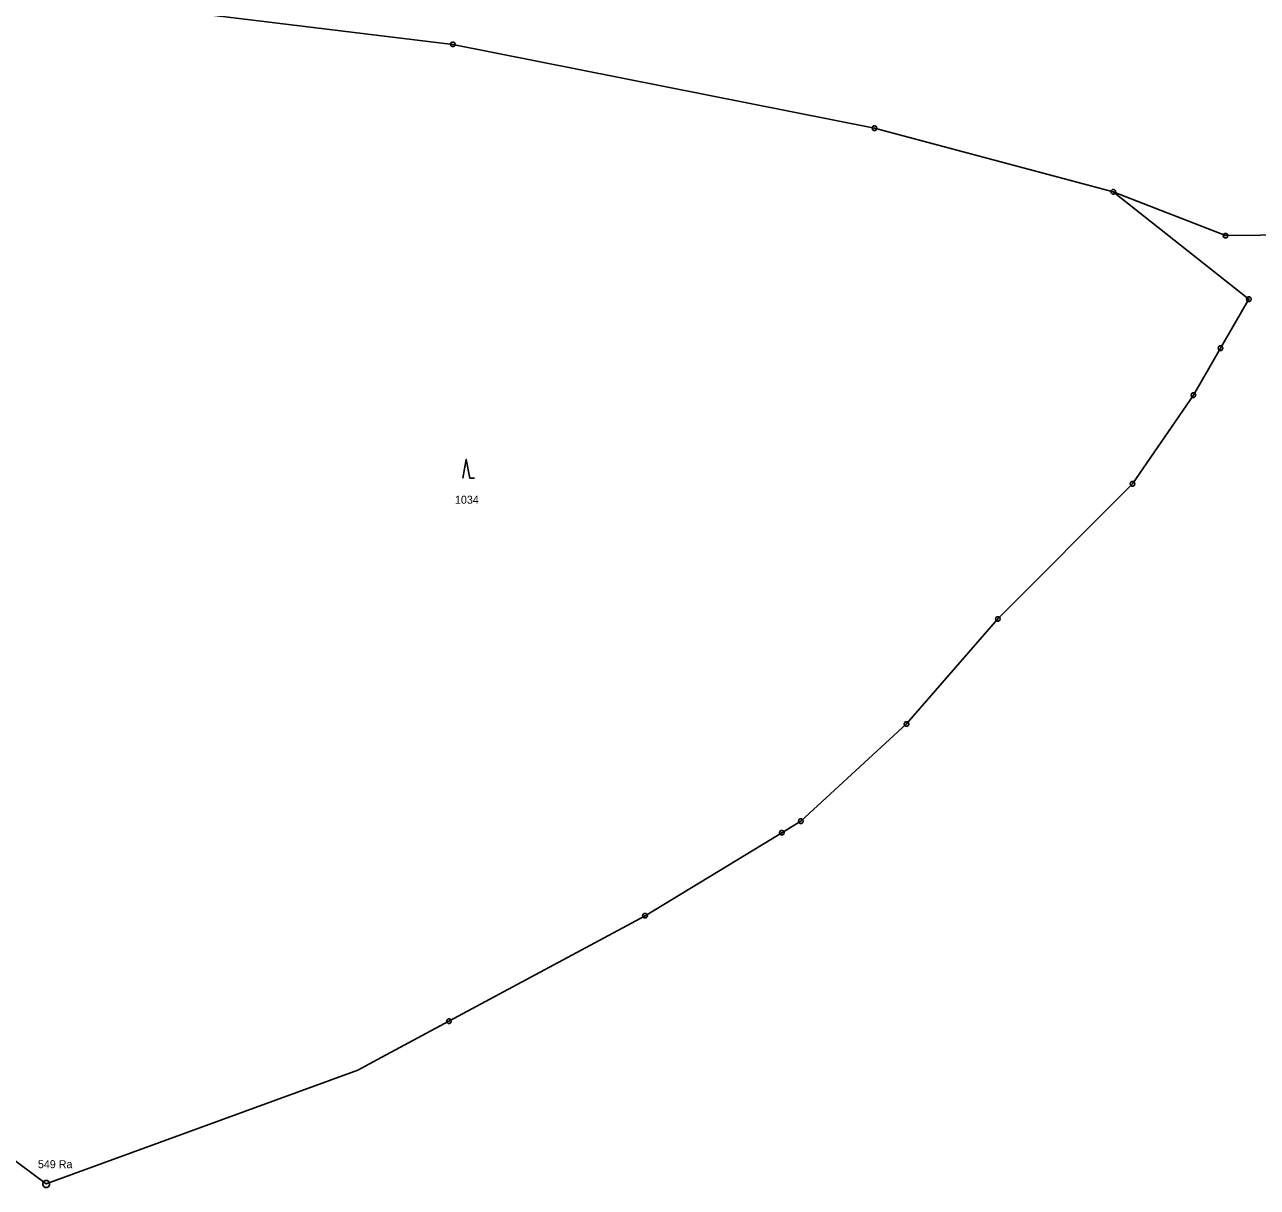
# Model space of a CAD drawing. Extents: x -694465 to -690527, y -983694 to -978978.
# Drawn here: x -691028.7 to -690766.8, y -981889.1 to -981642 of the extents above; entities that cross this region are included whole.
import ezdxf

# ---------------------------------------------------------------- set-up
doc = ezdxf.new("R2010")
doc.units = 0
for name, color, linetype in [('Vrstva 1', 7, 'Continuous'), ('Vrstva 17', 7, 'Continuous'), ('Vrstva 18', 7, 'Continuous'), ('Vrstva 24', 7, 'Continuous'), ('Vrstva 25', 7, 'Continuous')]:
    doc.layers.add(name, color=color, linetype=linetype)

msp = doc.modelspace()

# ---------------------------------------------------------------- linework, layer by layer
at = {"layer": 'Vrstva 1'}
for points in [[(-690937.69, -981646.22), (-691006.96, -981637.84)], [(-690848.13, -981664.03), (-690937.69, -981646.22)], [(-690797.41, -981677.54), (-690848.13, -981664.03)], [(-690658.11, -981705.41), (-690689.89, -981698.41), (-690696.38, -981696.93), (-690715.07, -981692.75), (-690743.85, -981686.53), (-690773.58, -981686.86), (-690797.41, -981677.54)], [(-690797.41, -981677.54), (-690768.63, -981700.36), (-690774.63, -981710.76), (-690780.4, -981720.76), (-690793.34, -981739.6)], [(-690793.34, -981739.6), (-690821.94, -981768.3), (-690841.34, -981790.62), (-690863.77, -981811.26), (-690867.83, -981813.72), (-690896.88, -981831.35), (-690938.53, -981853.76), (-690953.68, -981861.92), (-690957.91, -981864.19), (-691024.07, -981888.35), (-691076.95, -981849.05)]]:
    msp.add_lwpolyline(points, dxfattribs=at)
at = {"layer": 'Vrstva 24'}
for points in [[(-690937.536, -981645.744), (-690937.286, -981645.926), (-690937.19, -981646.22), (-690937.286, -981646.514), (-690937.536, -981646.696), (-690937.844, -981646.696), (-690938.094, -981646.514), (-690938.19, -981646.22), (-690938.094, -981645.926), (-690937.844, -981645.744)], [(-690847.976, -981663.554), (-690847.726, -981663.736), (-690847.63, -981664.03), (-690847.726, -981664.324), (-690847.976, -981664.506), (-690848.284, -981664.506), (-690848.534, -981664.324), (-690848.63, -981664.03), (-690848.534, -981663.736), (-690848.284, -981663.554)], [(-690797.256, -981677.064), (-690797.006, -981677.246), (-690796.91, -981677.54), (-690797.006, -981677.834), (-690797.256, -981678.016), (-690797.564, -981678.016), (-690797.814, -981677.834), (-690797.91, -981677.54), (-690797.814, -981677.246), (-690797.564, -981677.064)], [(-690797.256, -981677.064), (-690797.006, -981677.246), (-690796.91, -981677.54), (-690797.006, -981677.834), (-690797.256, -981678.016), (-690797.564, -981678.016), (-690797.814, -981677.834), (-690797.91, -981677.54), (-690797.814, -981677.246), (-690797.564, -981677.064)], [(-690773.426, -981686.384), (-690773.176, -981686.566), (-690773.08, -981686.86), (-690773.176, -981687.154), (-690773.426, -981687.336), (-690773.734, -981687.336), (-690773.984, -981687.154), (-690774.08, -981686.86), (-690773.984, -981686.566), (-690773.734, -981686.384)], [(-690773.426, -981686.384), (-690773.176, -981686.566), (-690773.08, -981686.86), (-690773.176, -981687.154), (-690773.426, -981687.336), (-690773.734, -981687.336), (-690773.984, -981687.154), (-690774.08, -981686.86), (-690773.984, -981686.566), (-690773.734, -981686.384)], [(-690768.476, -981699.884), (-690768.226, -981700.066), (-690768.13, -981700.36), (-690768.226, -981700.654), (-690768.476, -981700.836), (-690768.784, -981700.836), (-690769.034, -981700.654), (-690769.13, -981700.36), (-690769.034, -981700.066), (-690768.784, -981699.884)], [(-690768.476, -981699.884), (-690768.226, -981700.066), (-690768.13, -981700.36), (-690768.226, -981700.654), (-690768.476, -981700.836), (-690768.784, -981700.836), (-690769.034, -981700.654), (-690769.13, -981700.36), (-690769.034, -981700.066), (-690768.784, -981699.884)], [(-690774.476, -981710.284), (-690774.226, -981710.466), (-690774.13, -981710.76), (-690774.226, -981711.054), (-690774.476, -981711.236), (-690774.784, -981711.236), (-690775.034, -981711.054), (-690775.13, -981710.76), (-690775.034, -981710.466), (-690774.784, -981710.284)], [(-690774.476, -981710.284), (-690774.226, -981710.466), (-690774.13, -981710.76), (-690774.226, -981711.054), (-690774.476, -981711.236), (-690774.784, -981711.236), (-690775.034, -981711.054), (-690775.13, -981710.76), (-690775.034, -981710.466), (-690774.784, -981710.284)], [(-690780.246, -981720.284), (-690779.996, -981720.466), (-690779.9, -981720.76), (-690779.996, -981721.054), (-690780.246, -981721.236), (-690780.554, -981721.236), (-690780.804, -981721.054), (-690780.9, -981720.76), (-690780.804, -981720.466), (-690780.554, -981720.284)], [(-690780.246, -981720.284), (-690779.996, -981720.466), (-690779.9, -981720.76), (-690779.996, -981721.054), (-690780.246, -981721.236), (-690780.554, -981721.236), (-690780.804, -981721.054), (-690780.9, -981720.76), (-690780.804, -981720.466), (-690780.554, -981720.284)], [(-690793.186, -981739.124), (-690792.936, -981739.306), (-690792.84, -981739.6), (-690792.936, -981739.894), (-690793.186, -981740.076), (-690793.494, -981740.076), (-690793.744, -981739.894), (-690793.84, -981739.6), (-690793.744, -981739.306), (-690793.494, -981739.124)], [(-690793.186, -981739.124), (-690792.936, -981739.306), (-690792.84, -981739.6), (-690792.936, -981739.894), (-690793.186, -981740.076), (-690793.494, -981740.076), (-690793.744, -981739.894), (-690793.84, -981739.6), (-690793.744, -981739.306), (-690793.494, -981739.124)], [(-690821.786, -981767.824), (-690821.536, -981768.006), (-690821.44, -981768.3), (-690821.536, -981768.594), (-690821.786, -981768.776), (-690822.094, -981768.776), (-690822.344, -981768.594), (-690822.44, -981768.3), (-690822.344, -981768.006), (-690822.094, -981767.824)], [(-690821.786, -981767.824), (-690821.536, -981768.006), (-690821.44, -981768.3), (-690821.536, -981768.594), (-690821.786, -981768.776), (-690822.094, -981768.776), (-690822.344, -981768.594), (-690822.44, -981768.3), (-690822.344, -981768.006), (-690822.094, -981767.824)], [(-690841.186, -981790.144), (-690840.936, -981790.326), (-690840.84, -981790.62), (-690840.936, -981790.914), (-690841.186, -981791.096), (-690841.494, -981791.096), (-690841.744, -981790.914), (-690841.84, -981790.62), (-690841.744, -981790.326), (-690841.494, -981790.144)], [(-690841.186, -981790.144), (-690840.936, -981790.326), (-690840.84, -981790.62), (-690840.936, -981790.914), (-690841.186, -981791.096), (-690841.494, -981791.096), (-690841.744, -981790.914), (-690841.84, -981790.62), (-690841.744, -981790.326), (-690841.494, -981790.144)], [(-690863.616, -981810.784), (-690863.366, -981810.966), (-690863.27, -981811.26), (-690863.366, -981811.554), (-690863.616, -981811.736), (-690863.924, -981811.736), (-690864.174, -981811.554), (-690864.27, -981811.26), (-690864.174, -981810.966), (-690863.924, -981810.784)], [(-690863.616, -981810.784), (-690863.366, -981810.966), (-690863.27, -981811.26), (-690863.366, -981811.554), (-690863.616, -981811.736), (-690863.924, -981811.736), (-690864.174, -981811.554), (-690864.27, -981811.26), (-690864.174, -981810.966), (-690863.924, -981810.784)], [(-690867.676, -981813.244), (-690867.426, -981813.426), (-690867.33, -981813.72), (-690867.426, -981814.014), (-690867.676, -981814.196), (-690867.984, -981814.196), (-690868.234, -981814.014), (-690868.33, -981813.72), (-690868.234, -981813.426), (-690867.984, -981813.244)], [(-690867.676, -981813.244), (-690867.426, -981813.426), (-690867.33, -981813.72), (-690867.426, -981814.014), (-690867.676, -981814.196), (-690867.984, -981814.196), (-690868.234, -981814.014), (-690868.33, -981813.72), (-690868.234, -981813.426), (-690867.984, -981813.244)], [(-690896.726, -981830.874), (-690896.476, -981831.056), (-690896.38, -981831.35), (-690896.476, -981831.644), (-690896.726, -981831.826), (-690897.034, -981831.826), (-690897.284, -981831.644), (-690897.38, -981831.35), (-690897.284, -981831.056), (-690897.034, -981830.874)], [(-690896.726, -981830.874), (-690896.476, -981831.056), (-690896.38, -981831.35), (-690896.476, -981831.644), (-690896.726, -981831.826), (-690897.034, -981831.826), (-690897.284, -981831.644), (-690897.38, -981831.35), (-690897.284, -981831.056), (-690897.034, -981830.874)], [(-690938.376, -981853.284), (-690938.126, -981853.466), (-690938.03, -981853.76), (-690938.126, -981854.054), (-690938.376, -981854.236), (-690938.684, -981854.236), (-690938.934, -981854.054), (-690939.03, -981853.76), (-690938.934, -981853.466), (-690938.684, -981853.284)], [(-690938.376, -981853.284), (-690938.126, -981853.466), (-690938.03, -981853.76), (-690938.126, -981854.054), (-690938.376, -981854.236), (-690938.684, -981854.236), (-690938.934, -981854.054), (-690939.03, -981853.76), (-690938.934, -981853.466), (-690938.684, -981853.284)], [(-691023.876, -981887.626), (-691023.54, -981887.82), (-691023.346, -981888.156), (-691023.346, -981888.544), (-691023.54, -981888.88), (-691023.876, -981889.074), (-691024.264, -981889.074), (-691024.6, -981888.88), (-691024.794, -981888.544), (-691024.794, -981888.156), (-691024.6, -981887.82), (-691024.264, -981887.626)], [(-691023.876, -981887.626), (-691023.54, -981887.82), (-691023.346, -981888.156), (-691023.346, -981888.544), (-691023.54, -981888.88), (-691023.876, -981889.074), (-691024.264, -981889.074), (-691024.6, -981888.88), (-691024.794, -981888.544), (-691024.794, -981888.156), (-691024.6, -981887.82), (-691024.264, -981887.626)]]:
    msp.add_lwpolyline(points, close=True, dxfattribs=at)
for points in [[(-690937.809, -981646.22), (-690937.57, -981646.22)], [(-690848.249, -981664.03), (-690848.01, -981664.03)], [(-690797.529, -981677.54), (-690797.29, -981677.54)], [(-690797.529, -981677.54), (-690797.29, -981677.54)], [(-690773.699, -981686.86), (-690773.46, -981686.86)], [(-690773.699, -981686.86), (-690773.46, -981686.86)], [(-690768.749, -981700.36), (-690768.51, -981700.36)], [(-690768.749, -981700.36), (-690768.51, -981700.36)], [(-690774.749, -981710.76), (-690774.51, -981710.76)], [(-690774.749, -981710.76), (-690774.51, -981710.76)], [(-690780.519, -981720.76), (-690780.28, -981720.76)], [(-690780.519, -981720.76), (-690780.28, -981720.76)], [(-690793.459, -981739.6), (-690793.22, -981739.6)], [(-690793.459, -981739.6), (-690793.22, -981739.6)], [(-690822.059, -981768.3), (-690821.82, -981768.3)], [(-690822.059, -981768.3), (-690821.82, -981768.3)], [(-690841.459, -981790.62), (-690841.22, -981790.62)], [(-690841.459, -981790.62), (-690841.22, -981790.62)], [(-690863.889, -981811.26), (-690863.65, -981811.26)], [(-690863.889, -981811.26), (-690863.65, -981811.26)], [(-690867.949, -981813.72), (-690867.71, -981813.72)], [(-690867.949, -981813.72), (-690867.71, -981813.72)], [(-690896.999, -981831.35), (-690896.76, -981831.35)], [(-690896.999, -981831.35), (-690896.76, -981831.35)], [(-690938.649, -981853.76), (-690938.41, -981853.76)], [(-690938.649, -981853.76), (-690938.41, -981853.76)], [(-691024.12, -981888.35), (-691024.02, -981888.35)], [(-691024.12, -981888.35), (-691024.02, -981888.35)]]:
    msp.add_lwpolyline(points, dxfattribs=at)
at = {"layer": 'Vrstva 25'}
msp.add_lwpolyline([(-690935.59, -981738.42), (-690934.84, -981734.42), (-690934.09, -981738.42), (-690933.09, -981738.42)], dxfattribs=at)

# ---------------------------------------------------------------- texts
at = {"layer": 'Vrstva 17'}
msp.add_text('549 Ra', height=1.7, dxfattribs=at).set_placement((-691025.833, -981885))
at = {"layer": 'Vrstva 18'}
msp.add_text('1034', height=1.7, dxfattribs=at).set_placement((-690937.249, -981743.82))

doc.saveas('drawing.dxf')
